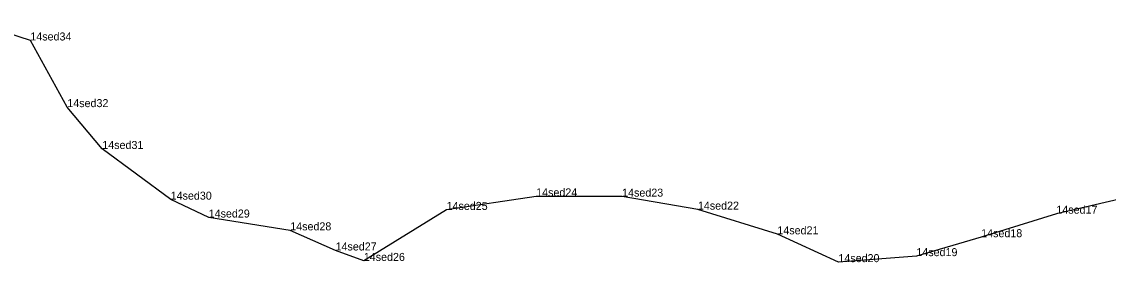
# Model space of a CAD drawing. Extents: x 2072529 to 2268796, y 436423 to 470397.
# Drawn here: x 2265589 to 2266267, y 442665 to 442815 of the extents above; entities that cross this region are included whole.
import ezdxf

# ---------------------------------------------------------------- set-up
doc = ezdxf.new("R2010")
doc.units = 0
for name, color, linetype in [('Exist Environmental Wetland Boundary Cogo Point CELL', 7, 'Continuous'), ('Exist Hydro Jurisdictional Stream or Body of Water NEU Mitigable', 7, 'Continuous'), ('Exist Hydro Jurisdictional Stream or Body of Water NEU Mitigable Cogo Comment', 7, 'Continuous')]:
    doc.layers.add(name, color=color, linetype=linetype)

msp = doc.modelspace()

# ---------------------------------------------------------------- linework, layer by layer
at = {"layer": 'Exist Environmental Wetland Boundary Cogo Point CELL'}
for p, q in [((2265593.99, 442803.11), (2265593.99, 442803.11)), ((2265617.09, 442761.5), (2265617.09, 442761.5)), ((2265638.94, 442735.37), (2265638.94, 442735.37)), ((2265909.96, 442705.77), (2265909.96, 442705.77)), ((2265963.65, 442705.62), (2265963.65, 442705.62)), ((2265681.66, 442703.73), (2265681.66, 442703.73)), ((2265705.41, 442692.57), (2265705.41, 442692.57)), ((2265854, 442697.32), (2265854, 442697.32)), ((2266010.99, 442697.5), (2266010.99, 442697.5)), ((2266234.92, 442694.97), (2266234.92, 442694.97)), ((2265756.35, 442684.56), (2265756.35, 442684.56)), ((2266060.64, 442682.09), (2266060.64, 442682.09)), ((2266187.95, 442680.29), (2266187.95, 442680.29)), ((2265784.66, 442672.01), (2265784.66, 442672.01)), ((2265802.3, 442665.47), (2265802.3, 442665.47)), ((2266147.45, 442668.46), (2266147.45, 442668.46)), ((2266098.76, 442664.72), (2266098.76, 442664.72))]:
    msp.add_line(p, q, dxfattribs=at)
at = {"layer": 'Exist Hydro Jurisdictional Stream or Body of Water NEU Mitigable'}
msp.add_lwpolyline([(2266274.43, 442704.01), (2266234.92, 442694.97), (2266187.95, 442680.29), (2266147.45, 442668.46), (2266098.76, 442664.72), (2266060.64, 442682.09), (2266010.99, 442697.5), (2265963.65, 442705.62), (2265909.96, 442705.77), (2265854, 442697.32), (2265802.3, 442665.47), (2265784.66, 442672.01), (2265756.35, 442684.56), (2265705.41, 442692.57), (2265681.66, 442703.73), (2265638.94, 442735.37), (2265617.09, 442761.5), (2265593.99, 442803.11), (2265557.87, 442814.81)], dxfattribs=at)

# ---------------------------------------------------------------- texts
at = {"layer": 'Exist Hydro Jurisdictional Stream or Body of Water NEU Mitigable Cogo Comment'}
for s, p in [('14sed34', (2265593.99, 442803.11)), ('14sed32', (2265617.09, 442761.5)), ('14sed31', (2265638.94, 442735.37)), ('14sed30', (2265681.66, 442703.73)), ('14sed24', (2265909.96, 442705.77)), ('14sed23', (2265963.65, 442705.62)), ('14sed25', (2265854, 442697.32)), ('14sed22', (2266010.99, 442697.5)), ('14sed17', (2266234.92, 442694.97)), ('14sed29', (2265705.41, 442692.57)), ('14sed28', (2265756.35, 442684.56)), ('14sed21', (2266060.64, 442682.09)), ('14sed18', (2266187.95, 442680.29)), ('14sed27', (2265784.66, 442672.01)), ('14sed19', (2266147.45, 442668.46)), ('14sed26', (2265802.3, 442665.47)), ('14sed20', (2266098.76, 442664.72))]:
    msp.add_text(s, height=5, dxfattribs=at).set_placement(p)

doc.saveas('drawing.dxf')
